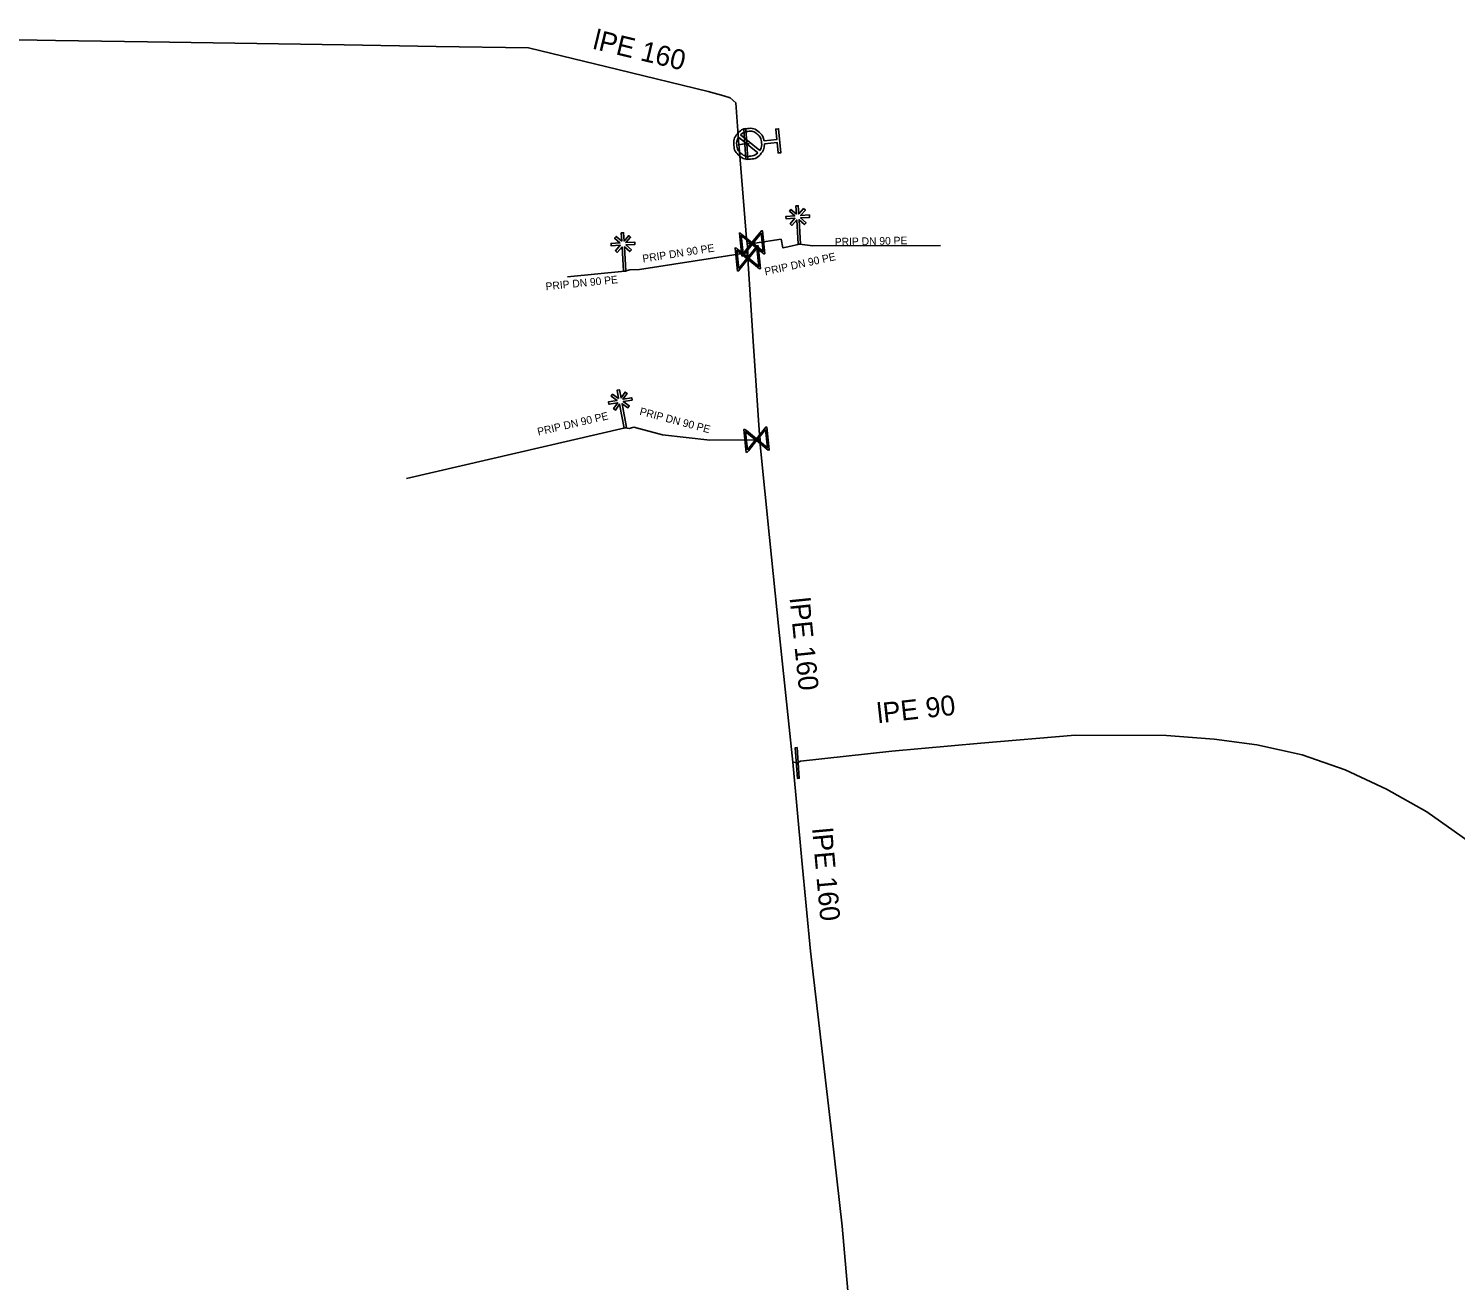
# Model space of a CAD drawing. Extents: x -643842 to -636370, y -1119190 to -1110210.
# Drawn here: x -640881.3 to -640788.5, y -1114517.4 to -1114435.9 of the extents above; entities that cross this region are included whole.
import ezdxf

# ---------------------------------------------------------------- set-up
doc = ezdxf.new("R2010")
doc.units = 0
for name, color, linetype in [('2', 7, 'Continuous'), ('22', 7, 'Continuous'), ('Default', 7, 'Continuous'), ('Level 16', 7, 'Continuous'), ('Level 20', 7, 'Continuous'), ('Level 21', 7, 'Continuous'), ('Level 23', 7, 'Continuous'), ('Level 33', 7, 'Continuous')]:
    doc.layers.add(name, color=color, linetype=linetype)

msp = doc.modelspace()

# ---------------------------------------------------------------- linework, layer by layer
at = {"layer": '2'}
for points in [[(-640831.347, -1114447.988), (-640831.38, -1114447.449), (-640831.224, -1114447.44), (-640831.191, -1114447.973), (-640830.882, -1114447.622), (-640830.765, -1114447.726), (-640831.072, -1114448.075), (-640830.497, -1114448.039), (-640830.488, -1114448.195), (-640831.072, -1114448.231), (-640830.717, -1114448.545), (-640830.82, -1114448.661), (-640831.168, -1114448.355), (-640831.07, -1114449.935), (-640831.226, -1114449.945), (-640831.324, -1114448.36), (-640831.636, -1114448.714), (-640831.752, -1114448.61), (-640831.439, -1114448.254), (-640832.023, -1114448.29), (-640832.032, -1114448.134), (-640831.459, -1114448.099), (-640831.805, -1114447.791), (-640831.703, -1114447.675), (-640831.347, -1114447.988)], [(-640842.717, -1114449.748), (-640842.75, -1114449.209), (-640842.594, -1114449.2), (-640842.561, -1114449.733), (-640842.252, -1114449.382), (-640842.135, -1114449.486), (-640842.442, -1114449.835), (-640841.867, -1114449.799), (-640841.858, -1114449.955), (-640842.442, -1114449.991), (-640842.087, -1114450.305), (-640842.19, -1114450.421), (-640842.538, -1114450.115), (-640842.44, -1114451.695), (-640842.596, -1114451.705), (-640842.694, -1114450.12), (-640843.006, -1114450.474), (-640843.122, -1114450.37), (-640842.809, -1114450.014), (-640843.393, -1114450.05), (-640843.402, -1114449.894), (-640842.829, -1114449.859), (-640843.175, -1114449.551), (-640843.073, -1114449.435), (-640842.717, -1114449.748)], [(-640842.914, -1114459.975), (-640843.011, -1114459.444), (-640842.857, -1114459.416), (-640842.761, -1114459.942), (-640842.495, -1114459.556), (-640842.367, -1114459.646), (-640842.632, -1114460.029), (-640842.065, -1114459.926), (-640842.037, -1114460.08), (-640842.613, -1114460.184), (-640842.223, -1114460.453), (-640842.312, -1114460.581), (-640842.693, -1114460.318), (-640842.411, -1114461.876), (-640842.564, -1114461.904), (-640842.848, -1114460.341), (-640843.116, -1114460.729), (-640843.244, -1114460.64), (-640842.975, -1114460.25), (-640843.55, -1114460.354), (-640843.578, -1114460.2), (-640843.012, -1114460.098), (-640843.393, -1114459.833), (-640843.304, -1114459.705), (-640842.914, -1114459.975)]]:
    msp.add_lwpolyline(points, dxfattribs=at)
at = {"layer": 'Default'}
for points in [[(-640833.42, -1114443.402), (-640833.413, -1114443.763), (-640833.646, -1114444.045), (-640833.908, -1114444.364), (-640834.322, -1114444.405), (-640834.734, -1114444.446), (-640835.054, -1114444.184), (-640835.374, -1114443.922), (-640835.415, -1114443.508), (-640835.456, -1114443.098), (-640835.195, -1114442.777), (-640834.934, -1114442.456), (-640834.522, -1114442.415), (-640834.108, -1114442.374), (-640833.787, -1114442.634), (-640833.501, -1114442.865), (-640833.438, -1114443.219)], [(-640833.736, -1114443.852), (-640833.581, -1114443.618), (-640833.61, -1114443.327), (-640833.643, -1114442.991), (-640833.903, -1114442.778), (-640834.163, -1114442.566), (-640834.499, -1114442.599), (-640834.791, -1114442.629), (-640834.989, -1114442.827)], [(-640835.104, -1114442.968), (-640835.255, -1114443.201), (-640835.227, -1114443.489), (-640835.193, -1114443.823), (-640834.933, -1114444.037), (-640834.674, -1114444.25), (-640834.337, -1114444.216), (-640834.05, -1114444.188), (-640833.851, -1114443.993)]]:
    msp.add_open_spline(points, degree=3, dxfattribs=at)
at = {"layer": 'Level 16'}
for points in [[(-640834.635, -1114444.422), (-640834.77, -1114442.427), (-640834.645, -1114442.418), (-640834.51, -1114444.413), (-640834.635, -1114444.422)], [(-640834.898, -1114450.714), (-640835.054, -1114449.222), (-640834.988, -1114449.215), (-640834.891, -1114449.299), (-640834.238, -1114449.828), (-640833.627, -1114449.073), (-640833.562, -1114449.066), (-640833.406, -1114450.558), (-640833.472, -1114450.565), (-640834.225, -1114449.951), (-640834.753, -1114450.604), (-640834.833, -1114450.707), (-640834.898, -1114450.714)], [(-640833.639, -1114449.227), (-640834.17, -1114449.883), (-640833.516, -1114450.412), (-640833.639, -1114449.227)], [(-640835.178, -1114451.684), (-640835.334, -1114450.192), (-640835.268, -1114450.185), (-640835.171, -1114450.269), (-640834.518, -1114450.798), (-640833.907, -1114450.043), (-640833.842, -1114450.036), (-640833.686, -1114451.528), (-640833.752, -1114451.535), (-640834.505, -1114450.921), (-640835.033, -1114451.574), (-640835.113, -1114451.677), (-640835.178, -1114451.684)], [(-640834.821, -1114450.547), (-640834.293, -1114449.896), (-640834.944, -1114449.369), (-640834.821, -1114450.547)], [(-640833.919, -1114450.197), (-640834.45, -1114450.853), (-640833.796, -1114451.382), (-640833.919, -1114450.197)], [(-640835.101, -1114451.517), (-640834.573, -1114450.866), (-640835.224, -1114450.339), (-640835.101, -1114451.517)], [(-640834.608, -1114463.484), (-640834.764, -1114461.992), (-640834.698, -1114461.985), (-640834.601, -1114462.069), (-640833.948, -1114462.598), (-640833.337, -1114461.843), (-640833.272, -1114461.836), (-640833.116, -1114463.328), (-640833.182, -1114463.335), (-640833.935, -1114462.721), (-640834.463, -1114463.374), (-640834.543, -1114463.477), (-640834.608, -1114463.484)], [(-640834.531, -1114463.317), (-640834.003, -1114462.666), (-640834.654, -1114462.139), (-640834.531, -1114463.317)], [(-640833.349, -1114461.997), (-640833.88, -1114462.653), (-640833.226, -1114463.182), (-640833.349, -1114461.997)], [(-640831.295, -1114482.688), (-640831.16, -1114484.683), (-640831.285, -1114484.692), (-640831.42, -1114482.697), (-640831.295, -1114482.688)]]:
    msp.add_lwpolyline(points, dxfattribs=at)
at = {"layer": 'Level 21'}
for points in [[(-640921.86, -1114439.61), (-640909.39, -1114438.61), (-640897.48, -1114437.61), (-640885.57, -1114436.59), (-640879.571, -1114436.684), (-640873.572, -1114436.779), (-640860.787, -1114436.98), (-640854.789, -1114437.076), (-640848.79, -1114437.17), (-640842.959, -1114438.585), (-640837.09, -1114440.01), (-640836.08, -1114440.28), (-640835.65, -1114440.41), (-640835.29, -1114440.74), (-640835.09, -1114443.47)], [(-640834.42, -1114443.41), (-640834.64, -1114443.42), (-640834.86, -1114443.43), (-640835.09, -1114443.47)], [(-640835.09, -1114443.47), (-640835.07, -1114443.65), (-640834.6, -1114449.56), (-640834.56, -1114449.9), (-640834.51, -1114450.27), (-640834.51, -1114450.51), (-640834.51, -1114450.83), (-640834.51, -1114450.86), (-640834.17, -1114456.25), (-640833.75, -1114462.35), (-640833.71, -1114462.65), (-640833.71, -1114463), (-640833.098, -1114469.011), (-640832.49, -1114474.98), (-640831.862, -1114480.947), (-640831.58, -1114483.63)], [(-640831.58, -1114483.63), (-640831.29, -1114483.69), (-640831.08, -1114483.57), (-640825.14, -1114482.92), (-640819.34, -1114482.4), (-640813.21, -1114481.88), (-640807.27, -1114481.91), (-640804.17, -1114482.15), (-640801.39, -1114482.51), (-640798.44, -1114483.17), (-640795.64, -1114484.13), (-640792.95, -1114485.39), (-640790.33, -1114486.87), (-640786.25, -1114489.75)], [(-640827.855, -1114519.764), (-640828.36, -1114513.82), (-640829.048, -1114507.86), (-640829.734, -1114501.901), (-640830.42, -1114495.94), (-640831, -1114490.03), (-640831.58, -1114483.63)]]:
    msp.add_lwpolyline(points, dxfattribs=at)
at = {"layer": 'Level 23'}
for points in [[(-640834.56, -1114449.9), (-640834.23, -1114449.89), (-640834.06, -1114449.87), (-640832.34, -1114449.62), (-640832.22, -1114450.18), (-640831.9, -1114450.11), (-640831.15, -1114449.94)], [(-640821.974, -1114450.035), (-640830.279, -1114450.05), (-640831.15, -1114449.94)], [(-640842.52, -1114451.7), (-640842.19, -1114451.6), (-640841.56, -1114451.58), (-640834.58, -1114450.51), (-640834.51, -1114450.86)], [(-640846.251, -1114452.071), (-640842.52, -1114451.7)], [(-640856.715, -1114465.189), (-640842.49, -1114461.89)], [(-640842.49, -1114461.89), (-640842.24, -1114461.92), (-640841.93, -1114461.85), (-640840.05, -1114462.35), (-640836.98, -1114462.68), (-640833.94, -1114462.66), (-640833.71, -1114462.65)]]:
    msp.add_lwpolyline(points, dxfattribs=at)
at = {"layer": 'Level 33'}
for points in [[(-640833.438, -1114443.219), (-640832.622, -1114443.138), (-640832.69, -1114442.452), (-640832.508, -1114442.433), (-640832.352, -1114443.988), (-640832.535, -1114444.006), (-640832.603, -1114443.32), (-640833.42, -1114443.402)], [(-640833.851, -1114443.993), (-640835.104, -1114442.968)], [(-640834.989, -1114442.827), (-640833.736, -1114443.852)]]:
    msp.add_lwpolyline(points, dxfattribs=at)

# ---------------------------------------------------------------- texts
at = {"layer": '22'}
for rotation, p in [(8.71532, (-640841.325, -1114451.131)), (1.12019, (-640828.842, -1114450.036)), (12.33909, (-640833.364, -1114451.978)), (5.68552, (-640847.642, -1114452.94)), (13.05696, (-640848.142, -1114462.394)), (345.10653, (-640841.588, -1114461.032))]:
    msp.add_text('PRIP DN 90 PE', height=0.5, rotation=rotation, dxfattribs=at).set_placement(p)
at = {"layer": 'Level 20'}
for s, rotation, p in [('lPE 160', 346.35979, (-640844.661, -1114437.213)), ('lPE 160', 275.81607, (-640831.791, -1114472.978)), ('lPE 90', 6.24489, (-640826.036, -1114481.109)), ('lPE 160', 275.17828, (-640830.327, -1114487.963))]:
    msp.add_text(s, height=1.3, rotation=rotation, dxfattribs=at).set_placement(p)

doc.saveas('drawing.dxf')
